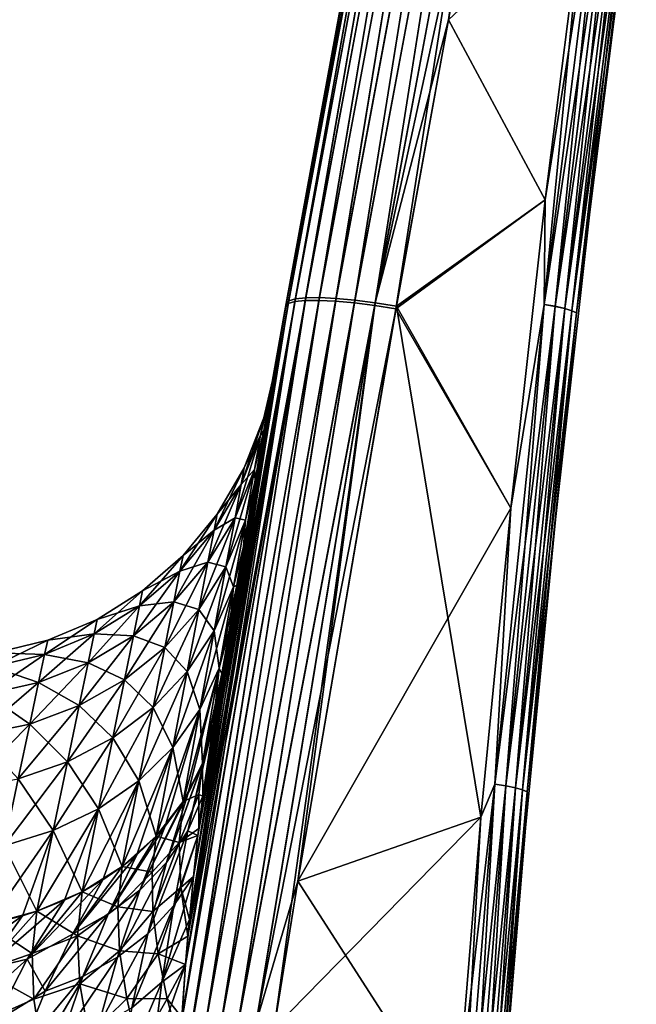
# Model space of a CAD drawing. Header units: metres. Extents: x 59 to 135, y -85 to 115.
# Tile 266 of 290: x 114 to 125, y 45 to 62. Entities that reach past the tile are written whole.
import ezdxf

# ---------------------------------------------------------------- set-up
doc = ezdxf.new("R2010")
doc.units = ezdxf.units.M
doc.layers.add('solid_20_404_502_XXX', color=7, linetype='CONTINUOUS')

msp = doc.modelspace()

# ---------------------------------------------------------------- linework, layer by layer
at = {"layer": 'solid_20_404_502_XXX'}
for points in [[(118.608147, 57.295547, 17.175657), (121.011337, 70.153641, 15.199235), (120.964027, 70.104607, 14.820533)], [(118.608147, 57.295547, 17.175657), (118.726189, 57.330795, 17.540867), (121.011337, 70.153641, 15.199235)], [(118.608147, 57.295547, 17.175657), (120.964027, 70.104607, 14.820533), (119.894852, 64.531418, 15.676853)], [(121.021393, 70.205002, -15.19134), (118.617317, 57.347038, -17.167742), (120.974075, 70.155968, -14.81264)], [(121.021393, 70.205002, -15.19134), (118.735359, 57.382278, -17.532949), (118.617317, 57.347038, -17.167742)], [(118.617317, 57.347038, -17.167742), (119.894852, 64.531387, -15.676859), (120.974075, 70.155968, -14.81264)], [(118.726189, 57.330795, 17.540867), (121.129562, 70.186684, 15.563921), (121.011337, 70.153641, 15.199235)], [(118.726189, 57.330795, 17.540867), (118.91124, 57.349857, 17.878428), (121.129562, 70.186684, 15.563921)], [(121.139618, 70.238037, -15.556025), (118.92041, 57.401329, -17.870508), (118.735359, 57.382278, -17.532949)], [(121.021393, 70.205002, -15.19134), (121.139618, 70.238037, -15.556025), (118.735359, 57.382278, -17.532949)], [(118.91124, 57.349857, 17.878428), (121.314316, 70.202477, 15.901089), (121.129562, 70.186684, 15.563921)], [(118.91124, 57.349857, 17.878428), (119.156433, 57.35202, 18.1758), (121.314316, 70.202477, 15.901089)], [(121.324371, 70.253815, -15.893191), (119.165596, 57.403477, -18.167881), (118.92041, 57.401329, -17.870508)], [(121.139618, 70.238037, -15.556025), (121.324371, 70.253815, -15.893191), (118.92041, 57.401329, -17.870508)], [(119.156433, 57.35202, 18.1758), (121.558754, 70.200424, 16.198259), (121.314316, 70.202477, 15.901089)], [(119.156433, 57.35202, 18.1758), (119.452652, 57.337212, 18.421944), (121.558754, 70.200424, 16.198259)], [(121.324371, 70.253815, -15.893191), (121.56881, 70.25174, -16.190361), (119.165596, 57.403477, -18.167881)], [(121.56881, 70.25174, -16.190361), (119.461823, 57.388645, -18.414024), (119.165596, 57.403477, -18.167881)], [(119.452652, 57.337212, 18.421944), (121.853836, 70.180603, 16.444431), (121.558754, 70.200424, 16.198259)], [(119.452652, 57.337212, 18.421944), (119.78891, 57.305973, 18.607716), (121.853836, 70.180603, 16.444431)], [(121.56881, 70.25174, -16.190361), (121.863884, 70.231903, -16.436533), (119.461823, 57.388645, -18.414024)], [(121.863884, 70.231903, -16.436533), (119.798073, 57.357384, -18.599796), (119.461823, 57.388645, -18.414024)], [(119.78891, 57.305973, 18.607716), (122.188629, 70.143753, 16.630491), (121.853836, 70.180603, 16.444431)], [(119.78891, 57.305973, 18.607716), (120.15271, 57.259468, 18.726213), (122.188629, 70.143753, 16.630491)], [(121.863884, 70.231903, -16.436533), (122.198669, 70.19503, -16.622595), (119.798073, 57.357384, -18.599796)], [(122.198669, 70.19503, -16.622595), (120.161865, 57.310852, -18.718298), (119.798073, 57.357384, -18.599796)], [(120.15271, 57.259468, 18.726213), (122.550751, 70.091232, 16.749556), (122.188629, 70.143753, 16.630491)], [(122.198669, 70.19503, -16.622595), (122.560783, 70.142487, -16.741659), (120.161865, 57.310852, -18.718298)], [(122.560783, 70.142487, -16.741659), (122.936867, 70.076485, -16.78928), (120.161865, 57.310852, -18.718298)], [(120.15271, 57.259468, 18.726213), (120.530594, 57.199665, 18.773005), (122.550751, 70.091232, 16.749556)], [(120.161865, 57.310852, -18.718298), (122.936867, 70.076485, -16.78928), (121.469971, 62.373547, -17.975948)], [(122.550751, 70.091232, 16.749556), (120.530594, 57.199665, 18.773005), (121.470047, 62.373947, 17.975885)], [(121.469971, 62.373547, -17.975948), (122.936867, 70.076485, -16.78928), (123.896416, 64.655411, -17.624416)], [(123.18235, 57.280136, 18.735859), (124.257561, 65.839478, 17.416582), (123.202103, 59.151096, 18.472378)], [(124.454063, 65.800987, 17.341108), (124.257561, 65.839478, 17.416582), (123.18235, 57.280136, 18.735859)], [(123.379662, 57.246025, 18.660389), (124.454063, 65.800987, 17.341108), (123.18235, 57.280136, 18.735859)], [(124.257629, 65.839996, -17.416502), (123.182396, 57.280579, -18.73579), (123.896416, 64.655411, -17.624416)], [(123.379715, 57.246468, -18.66032), (123.182396, 57.280579, -18.73579), (124.257629, 65.839996, -17.416502)], [(124.257561, 65.839478, 17.416582), (123.896713, 64.657646, 17.624073), (123.202103, 59.151096, 18.472378)], [(124.622406, 65.758698, 17.215948), (124.454063, 65.800987, 17.341108), (123.379662, 57.246025, 18.660389)], [(123.548897, 57.207458, 18.535236), (124.622406, 65.758698, 17.215948), (123.379662, 57.246025, 18.660389)], [(124.454132, 65.801514, -17.341028), (123.379715, 57.246468, -18.66032), (124.257629, 65.839996, -17.416502)], [(123.54895, 57.207901, -18.535168), (123.379715, 57.246468, -18.66032), (124.454132, 65.801514, -17.341028)], [(124.750534, 65.71563, 17.050058), (124.622406, 65.758698, 17.215948), (123.548897, 57.207458, 18.535236)], [(123.677948, 57.167198, 18.369358), (124.750534, 65.71563, 17.050058), (123.548897, 57.207458, 18.535236)], [(124.622475, 65.759224, -17.215868), (123.54895, 57.207901, -18.535168), (124.454132, 65.801514, -17.341028)], [(123.678001, 57.167637, -18.369289), (123.54895, 57.207901, -18.535168), (124.622475, 65.759224, -17.215868)], [(124.829285, 65.674866, 16.855309), (124.750534, 65.71563, 17.050058), (123.677948, 57.167198, 18.369358)], [(124.750603, 65.716148, -17.049978), (123.678001, 57.167637, -18.369289), (124.622475, 65.759224, -17.215868)], [(123.757637, 57.128563, -18.174551), (123.678001, 57.167637, -18.369289), (124.750603, 65.716148, -17.049978)], [(124.829353, 65.675385, -16.855227), (123.757637, 57.128563, -18.174551), (124.750603, 65.716148, -17.049978)], [(123.757584, 57.12812, 18.17462), (124.829285, 65.674866, 16.855309), (123.677948, 57.167198, 18.369358)], [(123.757584, 57.12812, 18.17462), (124.689636, 64.429665, 16.833454), (124.829285, 65.674866, 16.855309)], [(124.829353, 65.675385, -16.855227), (123.996475, 58.934631, -17.681744), (123.757637, 57.128563, -18.174551)], [(124.829353, 65.675385, -16.855227), (124.68956, 64.429085, -16.833544), (123.996475, 58.934631, -17.681744)], [(121.469971, 62.373547, -17.975948), (123.896416, 64.655411, -17.624416), (123.201843, 59.148922, -18.472713)], [(123.202103, 59.151096, 18.472378), (123.896713, 64.657646, 17.624073), (121.470047, 62.373947, 17.975885)], [(123.182396, 57.280579, -18.73579), (123.201843, 59.148922, -18.472713), (123.896416, 64.655411, -17.624416)], [(118.570663, 57.296898, -16.788395), (118.561493, 57.245399, 16.796309), (119.894852, 64.531418, 15.676853)], [(118.608147, 57.295547, 17.175657), (119.894852, 64.531418, 15.676853), (118.561493, 57.245399, 16.796309)], [(119.894852, 64.531387, -15.676859), (118.570663, 57.296898, -16.788395), (119.894852, 64.531418, 15.676853)], [(118.617317, 57.347038, -17.167742), (118.570663, 57.296898, -16.788395), (119.894852, 64.531387, -15.676859)], [(123.757584, 57.12812, 18.17462), (123.996529, 58.935112, 17.681669), (124.689636, 64.429665, 16.833454)], [(123.996475, 58.934631, -17.681744), (124.68956, 64.429085, -16.833544), (123.996529, 58.935112, 17.681669)], [(124.68956, 64.429085, -16.833544), (124.689636, 64.429665, 16.833454), (123.996529, 58.935112, 17.681669)], [(120.161865, 57.310852, -18.718298), (121.469971, 62.373547, -17.975948), (120.539734, 57.251015, -18.765093)], [(123.202103, 59.151096, 18.472378), (121.470047, 62.373947, 17.975885), (120.530594, 57.199665, 18.773005)], [(120.539734, 57.251015, -18.765093), (121.469971, 62.373547, -17.975948), (123.201843, 59.148922, -18.472713)], [(122.586754, 53.635052, 19.322145), (123.202103, 59.151096, 18.472378), (120.530594, 57.199665, 18.773005)], [(120.539734, 57.251015, -18.765093), (123.201843, 59.148922, -18.472713), (122.58654, 53.63303, -19.322458)], [(123.182396, 57.280579, -18.73579), (122.58654, 53.63303, -19.322458), (123.201843, 59.148922, -18.472713)], [(123.18235, 57.280136, 18.735859), (123.202103, 59.151096, 18.472378), (122.586754, 53.635052, 19.322145)], [(123.382484, 53.43071, -18.531406), (123.996475, 58.934631, -17.681744), (123.382523, 53.431072, 18.531351)], [(123.757637, 57.128563, -18.174551), (123.996475, 58.934631, -17.681744), (123.382484, 53.43071, -18.531406)], [(123.996475, 58.934631, -17.681744), (123.996529, 58.935112, 17.681669), (123.382523, 53.431072, 18.531351)], [(123.757584, 57.12812, 18.17462), (123.382523, 53.431072, 18.531351), (123.996529, 58.935112, 17.681669)], [(116.701622, 44.472935, 19.815069), (118.91124, 57.349857, 17.878428), (118.726189, 57.330795, 17.540867)], [(116.701622, 44.472935, 19.815069), (116.899574, 44.465153, 20.080698), (118.91124, 57.349857, 17.878428)], [(116.772461, 45.47464, 19.500235), (116.701622, 44.472935, 19.815069), (118.726189, 57.330795, 17.540867)], [(118.92041, 57.401329, -17.870508), (116.90271, 44.516682, -20.066996), (116.704971, 44.524364, -19.799292)], [(116.772118, 45.470142, -19.501684), (118.92041, 57.401329, -17.870508), (116.704971, 44.524364, -19.799292)], [(116.772118, 45.470142, -19.501684), (116.813019, 45.977814, -19.336048), (118.92041, 57.401329, -17.870508)], [(116.839058, 46.278969, 19.235777), (116.772461, 45.47464, 19.500235), (118.726189, 57.330795, 17.540867)], [(116.813019, 45.977814, -19.336048), (118.735359, 57.382278, -17.532949), (118.92041, 57.401329, -17.870508)], [(116.813019, 45.977814, -19.336048), (116.838707, 46.275036, -19.237097), (118.735359, 57.382278, -17.532949)], [(116.838707, 46.275036, -19.237097), (116.911713, 47.044216, -18.973902), (118.735359, 57.382278, -17.532949)], [(116.839058, 46.278969, 19.235777), (118.726189, 57.330795, 17.540867), (118.608147, 57.295547, 17.175657)], [(116.912041, 47.047462, 18.972767), (116.839058, 46.278969, 19.235777), (118.608147, 57.295547, 17.175657)], [(116.899574, 44.465153, 20.080698), (119.156433, 57.35202, 18.1758), (118.91124, 57.349857, 17.878428)], [(116.899574, 44.465153, 20.080698), (117.139664, 44.461639, 20.307945), (119.156433, 57.35202, 18.1758)], [(119.165596, 57.403477, -18.167881), (117.143135, 44.513386, -20.296125), (116.90271, 44.516682, -20.066996)], [(118.92041, 57.401329, -17.870508), (119.165596, 57.403477, -18.167881), (116.90271, 44.516682, -20.066996)], [(116.911713, 47.044216, -18.973902), (116.99147, 47.780464, -18.711824), (118.735359, 57.382278, -17.532949)], [(116.99176, 47.782978, 18.710915), (116.912041, 47.047462, 18.972767), (118.608147, 57.295547, 17.175657)], [(116.99147, 47.780464, -18.711824), (117.006409, 47.908211, -18.6653), (118.735359, 57.382278, -17.532949)], [(117.078392, 48.485615, 18.451061), (116.99176, 47.782978, 18.710915), (118.608147, 57.295547, 17.175657)], [(117.006409, 47.908211, -18.6653), (118.617317, 57.347038, -17.167742), (118.735359, 57.382278, -17.532949)], [(117.006409, 47.908211, -18.6653), (117.078163, 48.483879, -18.451708), (118.617317, 57.347038, -17.167742)], [(117.078163, 48.483879, -18.451708), (118.570663, 57.296898, -16.788395), (118.617317, 57.347038, -17.167742)], [(117.078163, 48.483879, -18.451708), (117.272385, 49.790428, -17.941832), (118.570663, 57.296898, -16.788395)], [(117.078392, 48.485615, 18.451061), (118.608147, 57.295547, 17.175657), (118.561493, 57.245399, 16.796309)], [(117.078392, 48.485615, 18.451061), (118.561493, 57.245399, 16.796309), (118.547615, 57.167404, 16.808292)], [(117.139664, 44.461639, 20.307945), (119.452652, 57.337212, 18.421944), (119.156433, 57.35202, 18.1758)], [(117.139664, 44.461639, 20.307945), (117.412926, 44.446365, 20.493393), (119.452652, 57.337212, 18.421944)], [(119.165596, 57.403477, -18.167881), (119.461823, 57.388645, -18.414024), (117.143135, 44.513386, -20.296125)], [(119.461823, 57.388645, -18.414024), (117.417183, 44.498211, -20.483168), (117.143135, 44.513386, -20.296125)], [(118.570663, 57.296898, -16.788395), (117.272385, 49.790428, -17.941832), (118.547607, 57.167385, -16.808296)], [(117.412926, 44.446365, 20.493393), (119.78891, 57.305973, 18.607716), (119.452652, 57.337212, 18.421944)], [(117.412926, 44.446365, 20.493393), (117.711899, 44.419746, 20.631969), (119.78891, 57.305973, 18.607716)], [(119.461823, 57.388645, -18.414024), (119.798073, 57.357384, -18.599796), (117.417183, 44.498211, -20.483168)], [(119.798073, 57.357384, -18.599796), (117.717285, 44.471577, -20.622967), (117.417183, 44.498211, -20.483168)], [(117.711899, 44.419746, 20.631969), (120.15271, 57.259468, 18.726213), (119.78891, 57.305973, 18.607716)], [(117.711899, 44.419746, 20.631969), (118.028412, 44.382507, 20.719889), (120.15271, 57.259468, 18.726213)], [(119.798073, 57.357384, -18.599796), (120.161865, 57.310852, -18.718298), (117.717285, 44.471577, -20.622967)], [(120.161865, 57.310852, -18.718298), (118.035172, 44.434216, -20.711666), (117.717285, 44.471577, -20.622967)], [(118.028412, 44.382507, 20.719889), (118.353859, 44.335918, 20.754713), (120.15271, 57.259468, 18.726213)], [(120.161865, 57.310852, -18.718298), (120.539734, 57.251015, -18.765093), (118.035172, 44.434216, -20.711666)], [(118.035172, 44.434216, -20.711666), (120.539734, 57.251015, -18.765093), (118.780136, 46.963535, -20.349918)], [(120.15271, 57.259468, 18.726213), (118.353859, 44.335918, 20.754713), (118.780174, 46.963776, 20.349882)], [(118.570663, 57.296898, -16.788395), (118.547607, 57.167385, -16.808296), (118.561493, 57.245399, 16.796309)], [(118.547607, 57.167385, -16.808296), (118.547615, 57.167404, 16.808292), (118.561493, 57.245399, 16.796309)], [(118.780136, 46.963535, -20.349918), (120.539734, 57.251015, -18.765093), (122.05069, 48.108967, -20.17346)], [(120.15271, 57.259468, 18.726213), (118.780174, 46.963776, 20.349882), (120.530594, 57.199665, 18.773005)], [(120.539734, 57.251015, -18.765093), (122.58654, 53.63303, -19.322458), (122.05069, 48.108967, -20.17346)], [(122.29892, 48.699337, 20.058432), (123.18235, 57.280136, 18.735859), (122.586754, 53.635052, 19.322145)], [(123.379662, 57.246025, 18.660389), (123.18235, 57.280136, 18.735859), (122.29892, 48.699337, 20.058432)], [(122.496941, 48.669621, 19.982965), (123.379662, 57.246025, 18.660389), (122.29892, 48.699337, 20.058432)], [(123.182396, 57.280579, -18.73579), (122.298943, 48.699585, -20.058393), (122.58654, 53.63303, -19.322458)], [(122.496964, 48.669868, -19.982927), (122.298943, 48.699585, -20.058393), (123.182396, 57.280579, -18.73579)], [(123.548897, 57.207458, 18.535236), (123.379662, 57.246025, 18.660389), (122.496941, 48.669621, 19.982965)], [(123.379715, 57.246468, -18.66032), (122.496964, 48.669868, -19.982927), (123.182396, 57.280579, -18.73579)], [(122.667015, 48.635056, -19.857782), (122.496964, 48.669868, -19.982927), (123.379715, 57.246468, -18.66032)], [(123.54895, 57.207901, -18.535168), (122.667015, 48.635056, -19.857782), (123.379715, 57.246468, -18.66032)], [(117.078392, 48.485615, 18.451061), (118.547615, 57.167404, 16.808292), (117.272385, 49.790424, 17.941832)], [(117.421249, 50.674206, 16.749014), (117.272385, 49.790424, 17.941832), (118.547615, 57.167404, 16.808292)], [(118.547607, 57.167385, -16.808296), (117.272385, 49.790428, -17.941832), (117.421387, 50.675037, -16.747831)], [(117.560684, 51.496361, 15.511523), (117.421249, 50.674206, 16.749014), (118.547615, 57.167404, 16.808292)], [(118.547607, 57.167385, -16.808296), (117.421387, 50.675037, -16.747831), (117.560905, 51.497639, -15.5095)], [(117.690163, 52.254967, 14.232276), (117.560684, 51.496361, 15.511523), (118.547615, 57.167404, 16.808292)], [(118.547607, 57.167385, -16.808296), (117.560905, 51.497639, -15.5095), (117.690407, 52.256382, -14.229745)], [(117.809021, 52.947361, 12.915363), (117.690163, 52.254967, 14.232276), (118.547615, 57.167404, 16.808292)], [(118.547607, 57.167385, -16.808296), (117.690407, 52.256382, -14.229745), (117.809258, 52.948704, -12.912639)], [(118.012733, 54.125275, 10.185686), (117.809021, 52.947361, 12.915363), (118.547615, 57.167404, 16.808292)], [(118.547607, 57.167385, -16.808296), (117.809258, 52.948704, -12.912639), (118.012932, 54.126408, -10.182642)], [(118.168526, 55.01881, 7.350806), (118.012733, 54.125275, 10.185686), (118.547615, 57.167404, 16.808292)], [(118.547607, 57.167385, -16.808296), (118.012932, 54.126408, -10.182642), (118.168671, 55.019634, -7.34764)], [(118.273796, 55.619068, 4.441445), (118.168526, 55.01881, 7.350806), (118.547615, 57.167404, 16.808292)], [(118.547607, 57.167385, -16.808296), (118.168671, 55.019634, -7.34764), (118.273888, 55.619568, -4.438206)], [(118.326889, 55.920715, 1.486398), (118.273796, 55.619068, 4.441445), (118.547615, 57.167404, 16.808292)], [(118.547607, 57.167385, -16.808296), (118.273888, 55.619568, -4.438206), (118.32692, 55.920883, -1.483125)], [(118.32692, 55.920883, -1.483125), (118.326889, 55.920715, 1.486398), (118.547615, 57.167404, 16.808292)], [(118.547607, 57.167385, -16.808296), (118.32692, 55.920883, -1.483125), (118.547615, 57.167404, 16.808292)], [(122.586754, 53.635052, 19.322145), (120.530594, 57.199665, 18.773005), (118.780174, 46.963776, 20.349882)], [(122.666992, 48.634804, 19.857821), (123.548897, 57.207458, 18.535236), (122.496941, 48.669621, 19.982965)], [(123.677948, 57.167198, 18.369358), (123.548897, 57.207458, 18.535236), (122.666992, 48.634804, 19.857821)], [(122.796913, 48.597385, 19.69195), (123.677948, 57.167198, 18.369358), (122.666992, 48.634804, 19.857821)], [(122.796936, 48.597633, -19.691912), (122.667015, 48.635056, -19.857782), (123.54895, 57.207901, -18.535168)], [(123.757584, 57.12812, 18.17462), (123.677948, 57.167198, 18.369358), (122.796913, 48.597385, 19.69195)], [(122.877396, 48.560032, 19.497223), (123.757584, 57.12812, 18.17462), (122.796913, 48.597385, 19.69195)], [(123.678001, 57.167637, -18.369289), (122.796936, 48.597633, -19.691912), (123.54895, 57.207901, -18.535168)], [(122.877419, 48.560284, -19.497185), (122.796936, 48.597633, -19.691912), (123.678001, 57.167637, -18.369289)], [(122.877396, 48.560032, 19.497223), (123.382523, 53.431072, 18.531351), (123.757584, 57.12812, 18.17462)], [(123.757637, 57.128563, -18.174551), (122.877419, 48.560284, -19.497185), (123.678001, 57.167637, -18.369289)], [(123.757637, 57.128563, -18.174551), (123.382484, 53.43071, -18.531406), (122.877419, 48.560284, -19.497185)], [(118.168243, 55.249382, -1.454391), (118.32692, 55.920883, -1.483125), (118.273888, 55.619568, -4.438206)], [(118.168251, 55.249409, 1.453946), (118.32692, 55.920883, -1.483125), (118.168243, 55.249382, -1.454391)], [(118.168251, 55.249409, 1.453946), (118.326889, 55.920715, 1.486398), (118.32692, 55.920883, -1.483125)], [(118.168251, 55.249409, 1.453946), (118.273796, 55.619068, 4.441445), (118.326889, 55.920715, 1.486398)], [(118.112564, 54.940445, -4.344873), (118.273888, 55.619568, -4.438206), (118.168671, 55.019634, -7.34764)], [(118.168243, 55.249382, -1.454391), (118.273888, 55.619568, -4.438206), (118.112564, 54.940445, -4.344873)], [(118.112579, 54.940517, 4.344435), (118.168526, 55.01881, 7.350806), (118.273796, 55.619068, 4.441445)], [(118.112579, 54.940517, 4.344435), (118.273796, 55.619068, 4.441445), (118.168251, 55.249409, 1.453946)], [(118.168251, 55.249409, 1.453946), (117.821548, 54.355343, 1.404812), (117.765991, 54.057171, 4.197669)], [(118.112579, 54.940517, 4.344435), (118.168251, 55.249409, 1.453946), (117.765991, 54.057171, 4.197669)], [(118.168251, 55.249409, 1.453946), (118.168243, 55.249382, -1.454391), (117.821548, 54.355343, 1.404812)], [(118.168243, 55.249382, -1.454391), (117.821548, 54.35532, -1.405237), (117.821548, 54.355343, 1.404812)], [(118.168243, 55.249382, -1.454391), (118.112564, 54.940445, -4.344873), (117.821548, 54.35532, -1.405237)], [(118.00235, 54.327225, -7.182201), (118.168671, 55.019634, -7.34764), (118.012932, 54.126408, -10.182642)], [(118.112564, 54.940445, -4.344873), (118.168671, 55.019634, -7.34764), (118.00235, 54.327225, -7.182201)], [(118.002373, 54.327339, 7.181771), (118.012733, 54.125275, 10.185686), (118.168526, 55.01881, 7.350806)], [(118.002373, 54.327339, 7.181771), (118.168526, 55.01881, 7.350806), (118.112579, 54.940517, 4.344435)], [(118.112579, 54.940517, 4.344435), (117.765991, 54.057171, 4.197669), (117.655998, 53.46524, 6.939329)], [(118.002373, 54.327339, 7.181771), (118.112579, 54.940517, 4.344435), (117.655998, 53.46524, 6.939329)], [(118.112564, 54.940445, -4.344873), (117.765976, 54.057102, -4.198089), (117.821548, 54.35532, -1.405237)], [(118.112564, 54.940445, -4.344873), (118.00235, 54.327225, -7.182201), (117.765976, 54.057102, -4.198089)], [(117.821548, 54.355343, 1.404812), (117.336464, 53.52803, 1.357856), (117.281059, 53.240379, 4.057467)], [(117.765991, 54.057171, 4.197669), (117.821548, 54.355343, 1.404812), (117.281059, 53.240379, 4.057467)], [(117.821548, 54.35532, -1.405237), (117.336456, 53.528008, -1.358264), (117.336464, 53.52803, 1.357856)], [(117.821548, 54.35532, -1.405237), (117.765976, 54.057102, -4.198089), (117.336456, 53.528008, -1.358264)], [(117.821548, 54.355343, 1.404812), (117.821548, 54.35532, -1.405237), (117.336464, 53.52803, 1.357856)], [(118.002373, 54.327339, 7.181771), (117.655998, 53.46524, 6.939329), (117.493805, 52.588268, 9.596927)], [(117.839874, 53.418949, 9.931845), (118.002373, 54.327339, 7.181771), (117.493805, 52.588268, 9.596927)], [(118.00235, 54.327225, -7.182201), (117.655983, 53.465134, -6.939741), (117.765976, 54.057102, -4.198089)], [(118.00235, 54.327225, -7.182201), (117.839844, 53.418789, -9.932261), (117.655983, 53.465134, -6.939741)], [(118.00235, 54.327225, -7.182201), (118.012932, 54.126408, -10.182642), (117.839844, 53.418789, -9.932261)], [(117.839874, 53.418949, 9.931845), (118.012733, 54.125275, 10.185686), (118.002373, 54.327339, 7.181771)], [(117.839874, 53.418949, 9.931845), (117.809021, 52.947361, 12.915363), (118.012733, 54.125275, 10.185686)], [(117.839844, 53.418789, -9.932261), (118.012932, 54.126408, -10.182642), (117.809258, 52.948704, -12.912639)], [(117.765991, 54.057171, 4.197669), (117.281059, 53.240379, 4.057467), (117.171371, 52.669285, 6.707911)], [(117.655998, 53.46524, 6.939329), (117.765991, 54.057171, 4.197669), (117.171371, 52.669285, 6.707911)], [(117.765976, 54.057102, -4.198089), (117.281044, 53.240311, -4.05787), (117.336456, 53.528008, -1.358264)], [(117.765976, 54.057102, -4.198089), (117.655983, 53.465134, -6.939741), (117.281044, 53.240311, -4.05787)], [(122.050842, 48.11068, 20.173197), (122.586754, 53.635052, 19.322145), (118.780174, 46.963776, 20.349882)], [(122.298943, 48.699585, -20.058393), (122.05069, 48.108967, -20.17346), (122.58654, 53.63303, -19.322458)], [(122.29892, 48.699337, 20.058432), (122.586754, 53.635052, 19.322145), (122.050842, 48.11068, 20.173197)], [(117.336464, 53.52803, 1.357856), (116.72541, 52.788651, 1.314281), (116.670204, 52.511059, 3.92742)], [(117.281059, 53.240379, 4.057467), (117.336464, 53.52803, 1.357856), (116.670204, 52.511059, 3.92742)], [(117.336456, 53.528008, -1.358264), (116.725403, 52.788628, -1.314674), (116.72541, 52.788651, 1.314281)], [(117.336456, 53.528008, -1.358264), (117.281044, 53.240311, -4.05787), (116.725403, 52.788628, -1.314674)], [(117.336464, 53.52803, 1.357856), (117.336456, 53.528008, -1.358264), (116.72541, 52.788651, 1.314281)], [(117.655998, 53.46524, 6.939329), (117.171371, 52.669285, 6.707911), (117.009605, 51.823063, 9.277601)], [(117.493805, 52.588268, 9.596927), (117.655998, 53.46524, 6.939329), (117.009605, 51.823063, 9.277601)], [(117.655983, 53.465134, -6.939741), (117.171356, 52.669182, -6.708305), (117.281044, 53.240311, -4.05787)], [(117.655983, 53.465134, -6.939741), (117.493782, 52.588116, -9.597325), (117.171356, 52.669182, -6.708305)], [(117.839874, 53.418949, 9.931845), (117.493805, 52.588268, 9.596927), (117.282616, 51.438869, 12.139426)], [(117.628311, 52.228489, 12.562461), (117.839874, 53.418949, 9.931845), (117.282616, 51.438869, 12.139426)], [(117.839844, 53.418789, -9.932261), (117.493782, 52.588116, -9.597325), (117.655983, 53.465134, -6.939741)], [(117.839844, 53.418789, -9.932261), (117.628281, 52.228291, -12.56284), (117.493782, 52.588116, -9.597325)], [(117.839844, 53.418789, -9.932261), (117.809258, 52.948704, -12.912639), (117.628281, 52.228291, -12.56284)], [(117.628311, 52.228489, 12.562461), (117.809021, 52.947361, 12.915363), (117.839874, 53.418949, 9.931845)], [(122.847725, 47.918427, -19.382359), (123.382484, 53.43071, -18.531406), (122.847748, 47.918694, 19.382318)], [(122.877419, 48.560284, -19.497185), (123.382484, 53.43071, -18.531406), (122.847725, 47.918427, -19.382359)], [(123.382484, 53.43071, -18.531406), (123.382523, 53.431072, 18.531351), (122.847748, 47.918694, 19.382318)], [(122.877396, 48.560032, 19.497223), (122.847748, 47.918694, 19.382318), (123.382523, 53.431072, 18.531351)], [(117.281059, 53.240379, 4.057467), (116.670204, 52.511059, 3.92742), (116.560898, 51.959858, 6.493441)], [(117.171371, 52.669285, 6.707911), (117.281059, 53.240379, 4.057467), (116.560898, 51.959858, 6.493441)], [(117.281044, 53.240311, -4.05787), (116.670189, 52.510994, -3.927808), (116.725403, 52.788628, -1.314674)], [(117.281044, 53.240311, -4.05787), (117.171356, 52.669182, -6.708305), (116.670189, 52.510994, -3.927808)], [(117.628281, 52.228291, -12.56284), (117.809258, 52.948704, -12.912639), (117.690407, 52.256382, -14.229745)], [(117.628311, 52.228489, 12.562461), (117.690163, 52.254967, 14.232276), (117.809021, 52.947361, 12.915363)], [(116.72541, 52.788651, 1.314281), (116.004044, 52.156147, 1.275204), (115.949066, 51.88789, 3.810858)], [(116.670204, 52.511059, 3.92742), (116.72541, 52.788651, 1.314281), (115.949066, 51.88789, 3.810858)], [(116.725403, 52.788628, -1.314674), (116.004036, 52.156124, -1.275585), (116.004044, 52.156147, 1.275204)], [(116.725403, 52.788628, -1.314674), (116.670189, 52.510994, -3.927808), (116.004036, 52.156124, -1.275585)], [(116.72541, 52.788651, 1.314281), (116.725403, 52.788628, -1.314674), (116.004044, 52.156147, 1.275204)], [(117.171371, 52.669285, 6.707911), (116.560898, 51.959858, 6.493441), (116.399666, 51.142925, 8.982046)], [(117.009605, 51.823063, 9.277601), (117.171371, 52.669285, 6.707911), (116.399666, 51.142925, 8.982046)], [(117.171356, 52.669182, -6.708305), (116.560875, 51.959759, -6.493821), (116.670189, 52.510994, -3.927808)], [(117.171356, 52.669182, -6.708305), (117.009575, 51.822914, -9.277984), (116.560875, 51.959759, -6.493821)], [(117.493782, 52.588116, -9.597325), (117.009575, 51.822914, -9.277984), (117.171356, 52.669182, -6.708305)], [(116.670204, 52.511059, 3.92742), (115.949066, 51.88789, 3.810858), (115.84021, 51.355129, 6.301413)], [(116.560898, 51.959858, 6.493441), (116.670204, 52.511059, 3.92742), (115.84021, 51.355129, 6.301413)], [(116.670189, 52.510994, -3.927808), (115.949051, 51.887829, -3.811234), (116.004036, 52.156124, -1.275585)], [(116.670189, 52.510994, -3.927808), (116.560875, 51.959759, -6.493821), (115.949051, 51.887829, -3.811234)], [(117.493805, 52.588268, 9.596927), (117.009605, 51.823063, 9.277601), (116.798927, 50.713737, 11.736688)], [(117.282616, 51.438869, 12.139426), (117.493805, 52.588268, 9.596927), (116.798927, 50.713737, 11.736688)], [(117.493782, 52.588116, -9.597325), (117.282578, 51.438679, -12.13979), (117.009575, 51.822914, -9.277984)], [(117.628281, 52.228291, -12.56284), (117.282578, 51.438679, -12.13979), (117.493782, 52.588116, -9.597325)], [(116.004044, 52.156147, 1.275204), (115.190826, 51.646709, 1.241624), (115.136116, 51.386829, 3.710766)], [(115.949066, 51.88789, 3.810858), (116.004044, 52.156147, 1.275204), (115.136116, 51.386829, 3.710766)], [(116.004044, 52.156147, 1.275204), (116.004036, 52.156124, -1.275585), (115.190826, 51.646709, 1.241624)], [(116.004036, 52.156124, -1.275585), (115.190826, 51.64669, -1.241997), (115.190826, 51.646709, 1.241624)], [(116.004036, 52.156124, -1.275585), (115.949051, 51.887829, -3.811234), (115.190826, 51.64669, -1.241997)], [(117.628311, 52.228489, 12.562461), (117.282616, 51.438869, 12.139426), (117.026482, 50.0331, 14.538157)], [(117.371773, 50.772678, 15.043895), (117.628311, 52.228489, 12.562461), (117.026482, 50.0331, 14.538157)], [(117.628281, 52.228291, -12.56284), (117.371742, 50.772511, -15.044148), (117.282578, 51.438679, -12.13979)], [(117.628281, 52.228291, -12.56284), (117.560905, 51.497639, -15.5095), (117.371742, 50.772511, -15.044148)], [(117.371773, 50.772678, 15.043895), (117.560684, 51.496361, 15.511523), (117.690163, 52.254967, 14.232276)], [(117.371773, 50.772678, 15.043895), (117.690163, 52.254967, 14.232276), (117.628311, 52.228489, 12.562461)], [(117.628281, 52.228291, -12.56284), (117.690407, 52.256382, -14.229745), (117.560905, 51.497639, -15.5095)], [(116.560898, 51.959858, 6.493441), (115.84021, 51.355129, 6.301413), (115.679611, 50.565277, 8.717831)], [(116.399666, 51.142925, 8.982046), (116.560898, 51.959858, 6.493441), (115.679611, 50.565277, 8.717831)], [(116.560875, 51.959759, -6.493821), (115.840187, 51.35503, -6.301782), (115.949051, 51.887829, -3.811234)], [(116.560875, 51.959759, -6.493821), (116.399635, 51.142784, -8.982415), (115.840187, 51.35503, -6.301782)], [(117.009575, 51.822914, -9.277984), (116.399635, 51.142784, -8.982415), (116.560875, 51.959759, -6.493821)], [(115.949066, 51.88789, 3.810858), (115.136116, 51.386829, 3.710766), (115.027763, 50.870579, 6.136745)], [(115.84021, 51.355129, 6.301413), (115.949066, 51.88789, 3.810858), (115.027763, 50.870579, 6.136745)], [(115.949051, 51.887829, -3.811234), (115.136108, 51.386772, -3.711133), (115.190826, 51.64669, -1.241997)], [(115.949051, 51.887829, -3.811234), (115.840187, 51.35503, -6.301782), (115.136108, 51.386772, -3.711133)], [(117.009605, 51.823063, 9.277601), (116.399666, 51.142925, 8.982046), (116.189644, 50.071667, 11.364557)], [(116.798927, 50.713737, 11.736688), (117.009605, 51.823063, 9.277601), (116.189644, 50.071667, 11.364557)], [(117.009575, 51.822914, -9.277984), (116.798897, 50.713558, -11.737036), (116.399635, 51.142784, -8.982415)], [(117.282578, 51.438679, -12.13979), (116.798897, 50.713558, -11.737036), (117.009575, 51.822914, -9.277984)], [(115.190826, 51.646709, 1.241624), (114.306602, 51.273396, 1.214403), (114.252174, 51.020714, 3.629707)], [(115.136116, 51.386829, 3.710766), (115.190826, 51.646709, 1.241624), (114.252174, 51.020714, 3.629707)], [(115.190826, 51.64669, -1.241997), (114.306595, 51.273373, -1.21477), (114.306602, 51.273396, 1.214403)], [(115.190826, 51.64669, -1.241997), (115.136108, 51.386772, -3.711133), (114.306595, 51.273373, -1.21477)], [(115.190826, 51.646709, 1.241624), (115.190826, 51.64669, -1.241997), (114.306602, 51.273396, 1.214403)], [(117.282616, 51.438869, 12.139426), (116.798927, 50.713737, 11.736688), (116.543373, 49.356647, 14.057549)], [(117.026482, 50.0331, 14.538157), (117.282616, 51.438869, 12.139426), (116.543373, 49.356647, 14.057549)], [(117.282578, 51.438679, -12.13979), (117.026459, 50.03294, -14.538398), (116.798897, 50.713558, -11.737036)], [(117.371742, 50.772511, -15.044148), (117.026459, 50.03294, -14.538398), (117.282578, 51.438679, -12.13979)], [(117.371742, 50.772511, -15.044148), (117.560905, 51.497639, -15.5095), (117.421387, 50.675037, -16.747831)], [(117.371773, 50.772678, 15.043895), (117.421249, 50.674206, 16.749014), (117.560684, 51.496361, 15.511523)], [(114.306602, 51.273396, 1.214403), (113.374001, 51.045753, 1.194237), (113.319878, 50.798916, 3.569758)], [(114.252174, 51.020714, 3.629707), (114.306602, 51.273396, 1.214403), (113.319878, 50.798916, 3.569758)], [(114.306602, 51.273396, 1.214403), (114.306595, 51.273373, -1.21477), (113.374001, 51.045753, 1.194237)], [(114.306595, 51.273373, -1.21477), (113.374001, 51.045734, -1.194601), (113.374001, 51.045753, 1.194237)], [(114.306595, 51.273373, -1.21477), (114.252167, 51.020653, -3.630069), (113.374001, 51.045734, -1.194601)], [(115.136116, 51.386829, 3.710766), (114.252174, 51.020714, 3.629707), (114.144379, 50.518627, 6.003654)], [(115.027763, 50.870579, 6.136745), (115.136116, 51.386829, 3.710766), (114.144379, 50.518627, 6.003654)], [(115.136108, 51.386772, -3.711133), (114.252167, 51.020653, -3.630069), (114.306595, 51.273373, -1.21477)], [(115.136108, 51.386772, -3.711133), (115.027748, 50.870487, -6.137105), (114.252167, 51.020653, -3.630069)], [(115.84021, 51.355129, 6.301413), (115.027763, 50.870579, 6.136745), (114.867882, 50.104916, 8.491721)], [(115.679611, 50.565277, 8.717831), (115.84021, 51.355129, 6.301413), (114.867882, 50.104916, 8.491721)], [(115.840187, 51.35503, -6.301782), (115.027748, 50.870487, -6.137105), (115.136108, 51.386772, -3.711133)], [(115.840187, 51.35503, -6.301782), (115.679581, 50.56514, -8.718188), (115.027748, 50.870487, -6.137105)], [(116.399635, 51.142784, -8.982415), (115.679581, 50.56514, -8.718188), (115.840187, 51.35503, -6.301782)], [(116.399666, 51.142925, 8.982046), (115.679611, 50.565277, 8.717831), (115.47036, 49.529102, 11.032566)], [(116.189644, 50.071667, 11.364557), (116.399666, 51.142925, 8.982046), (115.47036, 49.529102, 11.032566)], [(116.399635, 51.142784, -8.982415), (116.189613, 50.071495, -11.364892), (115.679581, 50.56514, -8.718188)], [(116.798897, 50.713558, -11.737036), (116.189613, 50.071495, -11.364892), (116.399635, 51.142784, -8.982415)], [(114.252174, 51.020714, 3.629707), (113.319878, 50.798916, 3.569758), (113.212662, 50.308277, 5.905548)], [(114.144379, 50.518627, 6.003654), (114.252174, 51.020714, 3.629707), (113.212662, 50.308277, 5.905548)], [(114.252167, 51.020653, -3.630069), (113.31987, 50.798859, -3.570118), (113.374001, 51.045734, -1.194601)], [(114.252167, 51.020653, -3.630069), (114.144356, 50.518532, -6.004009), (113.31987, 50.798859, -3.570118)], [(115.027748, 50.870487, -6.137105), (114.144356, 50.518532, -6.004009), (114.252167, 51.020653, -3.630069)], [(114.144356, 50.518532, -6.004009), (113.212639, 50.308186, -5.905901), (113.31987, 50.798859, -3.570118)], [(115.027763, 50.870579, 6.136745), (114.144379, 50.518627, 6.003654), (113.985268, 49.773624, 8.309509)], [(114.867882, 50.104916, 8.491721), (115.027763, 50.870579, 6.136745), (113.985268, 49.773624, 8.309509)], [(115.027748, 50.870487, -6.137105), (114.867851, 50.104782, -8.492071), (114.144356, 50.518532, -6.004009)], [(115.679581, 50.56514, -8.718188), (114.867851, 50.104782, -8.492071), (115.027748, 50.870487, -6.137105)], [(117.371773, 50.772678, 15.043895), (117.026482, 50.0331, 14.538157), (116.730141, 48.389858, 16.767242)], [(116.810501, 48.52182, 16.881781), (117.371773, 50.772678, 15.043895), (116.730141, 48.389858, 16.767242)], [(116.810501, 48.52182, 16.881781), (117.074997, 49.071175, 17.349348), (117.371773, 50.772678, 15.043895)], [(117.371742, 50.772511, -15.044148), (117.074997, 49.071178, -17.349342), (117.026459, 50.03294, -14.538398)], [(117.074997, 49.071175, 17.349348), (117.421249, 50.674206, 16.749014), (117.371773, 50.772678, 15.043895)], [(117.371742, 50.772511, -15.044148), (117.272385, 49.790428, -17.941832), (117.074997, 49.071178, -17.349342)], [(117.371742, 50.772511, -15.044148), (117.421387, 50.675037, -16.747831), (117.272385, 49.790428, -17.941832)], [(115.679611, 50.565277, 8.717831), (114.867882, 50.104916, 8.491721), (114.6595, 49.099937, 10.749216)], [(115.47036, 49.529102, 11.032566), (115.679611, 50.565277, 8.717831), (114.6595, 49.099937, 10.749216)], [(115.679581, 50.56514, -8.718188), (115.470329, 49.528934, -11.032891), (114.867851, 50.104782, -8.492071)], [(116.189613, 50.071495, -11.364892), (115.470329, 49.528934, -11.032891), (115.679581, 50.56514, -8.718188)], [(116.798927, 50.713737, 11.736688), (116.189644, 50.071667, 11.364557), (115.934814, 48.760647, 13.614382)], [(116.543373, 49.356647, 14.057549), (116.798927, 50.713737, 11.736688), (115.934814, 48.760647, 13.614382)], [(116.798897, 50.713558, -11.737036), (116.54335, 49.356499, -14.05778), (116.189613, 50.071495, -11.364892)], [(117.026459, 50.03294, -14.538398), (116.54335, 49.356499, -14.05778), (116.798897, 50.713558, -11.737036)], [(117.10157, 49.14209, 17.408701), (117.421249, 50.674206, 16.749014), (117.074997, 49.071175, 17.349348)], [(117.10157, 49.14209, 17.408701), (117.272385, 49.790424, 17.941832), (117.421249, 50.674206, 16.749014)], [(114.144379, 50.518627, 6.003654), (113.212662, 50.308277, 5.905548), (113.054367, 49.579891, 8.175859)], [(113.985268, 49.773624, 8.309509), (114.144379, 50.518627, 6.003654), (113.054367, 49.579891, 8.175859)], [(114.144356, 50.518532, -6.004009), (113.985237, 49.773491, -8.309854), (113.212639, 50.308186, -5.905901)], [(114.867851, 50.104782, -8.492071), (113.985237, 49.773491, -8.309854), (114.144356, 50.518532, -6.004009)], [(113.985237, 49.773491, -8.309854), (113.054337, 49.579762, -8.176203), (113.212639, 50.308186, -5.905901)], [(114.867882, 50.104916, 8.491721), (113.985268, 49.773624, 8.309509), (113.777832, 48.795158, 10.521765)], [(114.6595, 49.099937, 10.749216), (114.867882, 50.104916, 8.491721), (113.777832, 48.795158, 10.521765)], [(114.867851, 50.104782, -8.492071), (114.65947, 49.099773, -10.749535), (113.985237, 49.773491, -8.309854)], [(115.470329, 49.528934, -11.032891), (114.65947, 49.099773, -10.749535), (114.867851, 50.104782, -8.492071)], [(116.189644, 50.071667, 11.364557), (115.47036, 49.529102, 11.032566), (115.216385, 48.260353, 13.220003)], [(115.934814, 48.760647, 13.614382), (116.189644, 50.071667, 11.364557), (115.216385, 48.260353, 13.220003)], [(116.189613, 50.071495, -11.364892), (115.934784, 48.760498, -13.614604), (115.470329, 49.528934, -11.032891)], [(116.54335, 49.356499, -14.05778), (115.934784, 48.760498, -13.614604), (116.189613, 50.071495, -11.364892)], [(117.026482, 50.0331, 14.538157), (116.543373, 49.356647, 14.057549), (116.247627, 47.769848, 16.215219)], [(116.406212, 47.948494, 16.37686), (117.026482, 50.0331, 14.538157), (116.247627, 47.769848, 16.215219)], [(116.406212, 47.948494, 16.37686), (116.730141, 48.389858, 16.767242), (117.026482, 50.0331, 14.538157)], [(117.026459, 50.03294, -14.538398), (116.730141, 48.389866, -16.767235), (116.54335, 49.356499, -14.05778)], [(117.074997, 49.071178, -17.349342), (116.730141, 48.389866, -16.767235), (117.026459, 50.03294, -14.538398)], [(113.985268, 49.773624, 8.309509), (113.054367, 49.579891, 8.175859), (112.847931, 48.622578, 10.356036)], [(113.777832, 48.795158, 10.521765), (113.985268, 49.773624, 8.309509), (112.847931, 48.622578, 10.356036)], [(113.985237, 49.773491, -8.309854), (113.777794, 48.794998, -10.522079), (113.054337, 49.579762, -8.176203)], [(114.65947, 49.099773, -10.749535), (113.777794, 48.794998, -10.522079), (113.985237, 49.773491, -8.309854)], [(116.811531, 47.861786, 17.912115), (117.078392, 48.485615, 18.451061), (117.272385, 49.790424, 17.941832)], [(116.811531, 47.861786, 17.912115), (117.272385, 49.790424, 17.941832), (117.10157, 49.14209, 17.408701)], [(117.074997, 49.071178, -17.349342), (117.272385, 49.790428, -17.941832), (117.078163, 48.483879, -18.451708)], [(115.47036, 49.529102, 11.032566), (114.6595, 49.099937, 10.749216), (114.406494, 47.868584, 12.884513)], [(115.216385, 48.260353, 13.220003), (115.47036, 49.529102, 11.032566), (114.406494, 47.868584, 12.884513)], [(115.470329, 49.528934, -11.032891), (115.216362, 48.260212, -13.220219), (114.65947, 49.099773, -10.749535)], [(115.934784, 48.760498, -13.614604), (115.216362, 48.260212, -13.220219), (115.470329, 49.528934, -11.032891)], [(116.543373, 49.356647, 14.057549), (115.934814, 48.760647, 13.614382), (115.639816, 47.227016, 15.707413)], [(115.897102, 47.433998, 15.904414), (116.543373, 49.356647, 14.057549), (115.639816, 47.227016, 15.707413)], [(115.897102, 47.433998, 15.904414), (116.247627, 47.769848, 16.215219), (116.543373, 49.356647, 14.057549)], [(116.54335, 49.356499, -14.05778), (116.247627, 47.769855, -16.21521), (115.934784, 48.760498, -13.614604)], [(116.730141, 48.389866, -16.767235), (116.247627, 47.769855, -16.21521), (116.54335, 49.356499, -14.05778)], [(116.432755, 47.297176, 17.387049), (117.10157, 49.14209, 17.408701), (117.074997, 49.071175, 17.349348)], [(116.811531, 47.861786, 17.912115), (117.10157, 49.14209, 17.408701), (116.432755, 47.297176, 17.387049)], [(114.6595, 49.099937, 10.749216), (113.777832, 48.795158, 10.521765), (113.525871, 47.595371, 12.616505)], [(114.406494, 47.868584, 12.884513), (114.6595, 49.099937, 10.749216), (113.525871, 47.595371, 12.616505)], [(114.65947, 49.099773, -10.749535), (114.406464, 47.868446, -12.884725), (113.777794, 48.794998, -10.522079)], [(115.216362, 48.260212, -13.220219), (114.406464, 47.868446, -12.884725), (114.65947, 49.099773, -10.749535)], [(116.432755, 47.297176, 17.387049), (117.074997, 49.071175, 17.349348), (116.810501, 48.52182, 16.881781)], [(117.01078, 48.511143, -17.999323), (116.730141, 48.389866, -16.767235), (117.074997, 49.071178, -17.349342)], [(117.01078, 48.511143, -17.999323), (117.074997, 49.071178, -17.349342), (117.078163, 48.483879, -18.451708)], [(114.406464, 47.868446, -12.884725), (113.525841, 47.595238, -12.616714), (113.777794, 48.794998, -10.522079)], [(115.934814, 48.760647, 13.614382), (115.216385, 48.260353, 13.220003), (114.922272, 46.775272, 15.256829)], [(115.293739, 46.989021, 15.474251), (115.934814, 48.760647, 13.614382), (114.922272, 46.775272, 15.256829)], [(115.934784, 48.760498, -13.614604), (115.639816, 47.227028, -15.707402), (115.216362, 48.260212, -13.220219)], [(115.293739, 46.989021, 15.474251), (115.639816, 47.227016, 15.707413), (115.934814, 48.760647, 13.614382)], [(116.247627, 47.769855, -16.21521), (115.639816, 47.227028, -15.707402), (115.934784, 48.760498, -13.614604)], [(122.29892, 48.699337, 20.058432), (122.050842, 48.11068, 20.173197), (121.59446, 42.579441, 21.025305)], [(121.607666, 40.101086, 21.383686), (122.29892, 48.699337, 20.058432), (121.59446, 42.579441, 21.025305)], [(122.496941, 48.669621, 19.982965), (122.29892, 48.699337, 20.058432), (121.607666, 40.101086, 21.383686)], [(121.806305, 40.075787, 21.308224), (122.496941, 48.669621, 19.982965), (121.607666, 40.101086, 21.383686)], [(122.298943, 48.699585, -20.058393), (121.607674, 40.101154, -21.383675), (122.05069, 48.108967, -20.17346)], [(121.806313, 40.075855, -21.308212), (121.607674, 40.101154, -21.383675), (122.298943, 48.699585, -20.058393)], [(122.666992, 48.634804, 19.857821), (122.496941, 48.669621, 19.982965), (121.806305, 40.075787, 21.308224)], [(121.977089, 40.04475, 21.183084), (122.666992, 48.634804, 19.857821), (121.806305, 40.075787, 21.308224)], [(122.496964, 48.669868, -19.982927), (121.806313, 40.075855, -21.308212), (122.298943, 48.699585, -20.058393)], [(121.977097, 40.044823, -21.183073), (121.806313, 40.075855, -21.308212), (122.496964, 48.669868, -19.982927)], [(122.796913, 48.597385, 19.69195), (122.666992, 48.634804, 19.857821), (121.977089, 40.04475, 21.183084)], [(122.667015, 48.635056, -19.857782), (121.977097, 40.044823, -21.183073), (122.496964, 48.669868, -19.982927)], [(122.107819, 40.010269, -21.01721), (121.977097, 40.044823, -21.183073), (122.667015, 48.635056, -19.857782)], [(122.796936, 48.597633, -19.691912), (122.107819, 40.010269, -21.01721), (122.667015, 48.635056, -19.857782)], [(115.956398, 46.80312, 16.891878), (116.810501, 48.52182, 16.881781), (116.730141, 48.389858, 16.767242)], [(116.432755, 47.297176, 17.387049), (116.810501, 48.52182, 16.881781), (115.956398, 46.80312, 16.891878)], [(117.01078, 48.511143, -17.999323), (117.006409, 47.908211, -18.6653), (116.65625, 47.657116, -17.611931)], [(117.01078, 48.511143, -17.999323), (116.65625, 47.657116, -17.611931), (116.730141, 48.389866, -16.767235)], [(116.811531, 47.861786, 17.912115), (116.99176, 47.782978, 18.710915), (117.078392, 48.485615, 18.451061)], [(117.01078, 48.511143, -17.999323), (117.078163, 48.483879, -18.451708), (117.006409, 47.908211, -18.6653)], [(122.107811, 40.010201, 21.01722), (122.796913, 48.597385, 19.69195), (121.977089, 40.04475, 21.183084)], [(122.877396, 48.560032, 19.497223), (122.796913, 48.597385, 19.69195), (122.107811, 40.010201, 21.01722)], [(122.189102, 39.974606, 20.8225), (122.877396, 48.560032, 19.497223), (122.107811, 40.010201, 21.01722)], [(122.18911, 39.974678, -20.822489), (122.107819, 40.010269, -21.01721), (122.796936, 48.597633, -19.691912)], [(122.189102, 39.974606, 20.8225), (122.847748, 47.918694, 19.382318), (122.877396, 48.560032, 19.497223)], [(122.877419, 48.560284, -19.497185), (122.18911, 39.974678, -20.822489), (122.796936, 48.597633, -19.691912)], [(122.877419, 48.560284, -19.497185), (122.392296, 42.398952, -20.234423), (122.18911, 39.974678, -20.822489)], [(122.877419, 48.560284, -19.497185), (122.847725, 47.918427, -19.382359), (122.392296, 42.398952, -20.234423)], [(115.216385, 48.260353, 13.220003), (114.406494, 47.868584, 12.884513), (114.11338, 46.426182, 14.875009)], [(114.608643, 46.622787, 15.095296), (115.216385, 48.260353, 13.220003), (114.11338, 46.426182, 14.875009)], [(115.216362, 48.260212, -13.220219), (114.922272, 46.77528, -15.256819), (114.406464, 47.868446, -12.884725)], [(114.608643, 46.622787, 15.095296), (114.922272, 46.775272, 15.256829), (115.216385, 48.260353, 13.220003)], [(115.639816, 47.227028, -15.707402), (114.922272, 46.77528, -15.256819), (115.216362, 48.260212, -13.220219)], [(115.956398, 46.80312, 16.891878), (116.730141, 48.389858, 16.767242), (116.406212, 47.948494, 16.37686)], [(116.65625, 47.657116, -17.611931), (116.247627, 47.769855, -16.21521), (116.730141, 48.389866, -16.767235)], [(122.050842, 48.11068, 20.173197), (118.780174, 46.963776, 20.349882), (118.353859, 44.335918, 20.754713)], [(121.59446, 42.579441, 21.025305), (122.050842, 48.11068, 20.173197), (118.353859, 44.335918, 20.754713)], [(118.780136, 46.963535, -20.349918), (122.05069, 48.108967, -20.17346), (121.594368, 42.578175, -21.025501)], [(121.607674, 40.101154, -21.383675), (121.594368, 42.578175, -21.025501), (122.05069, 48.108967, -20.17346)], [(115.390007, 46.372498, 16.441174), (116.406212, 47.948494, 16.37686), (116.247627, 47.769848, 16.215219)], [(115.956398, 46.80312, 16.891878), (116.406212, 47.948494, 16.37686), (115.390007, 46.372498, 16.441174)], [(116.65625, 47.657116, -17.611931), (117.006409, 47.908211, -18.6653), (116.99147, 47.780464, -18.711824)], [(122.189102, 39.974606, 20.8225), (122.392311, 42.399132, 20.234394), (122.847748, 47.918694, 19.382318)], [(122.392296, 42.398952, -20.234423), (122.847725, 47.918427, -19.382359), (122.392311, 42.399132, 20.234394)], [(122.847725, 47.918427, -19.382359), (122.847748, 47.918694, 19.382318), (122.392311, 42.399132, 20.234394)], [(114.406494, 47.868584, 12.884513), (113.525871, 47.595371, 12.616505), (113.233841, 46.188683, 14.571729)], [(113.856026, 46.342903, 14.775414), (114.406494, 47.868584, 12.884513), (113.233841, 46.188683, 14.571729)], [(114.406464, 47.868446, -12.884725), (114.11338, 46.426189, -14.875), (113.525841, 47.595238, -12.616714)], [(113.856026, 46.342903, 14.775414), (114.11338, 46.426182, 14.875009), (114.406494, 47.868584, 12.884513)], [(114.922272, 46.77528, -15.256819), (114.11338, 46.426189, -14.875), (114.406464, 47.868446, -12.884725)], [(115.390007, 46.372498, 16.441174), (116.247627, 47.769848, 16.215219), (115.897102, 47.433998, 15.904414)], [(116.174049, 47.124069, -16.964848), (115.639816, 47.227028, -15.707402), (116.247627, 47.769855, -16.21521)], [(116.811531, 47.861786, 17.912115), (116.432755, 47.297176, 17.387049), (116.09964, 46.02002, 17.911642)], [(116.561569, 46.530651, 18.417015), (116.811531, 47.861786, 17.912115), (116.09964, 46.02002, 17.911642)], [(116.65625, 47.657116, -17.611931), (116.174049, 47.124069, -16.964848), (116.247627, 47.769855, -16.21521)], [(116.561569, 46.530651, 18.417015), (116.99176, 47.782978, 18.710915), (116.811531, 47.861786, 17.912115)], [(116.561569, 46.530651, 18.417015), (116.912041, 47.047462, 18.972767), (116.99176, 47.782978, 18.710915)], [(116.65625, 47.657116, -17.611931), (116.99147, 47.780464, -18.711824), (116.686768, 46.850441, -18.475283)], [(116.686768, 46.850441, -18.475283), (116.99147, 47.780464, -18.711824), (116.911713, 47.044216, -18.973902)], [(114.11338, 46.426189, -14.875), (113.233841, 46.18869, -14.571722), (113.525841, 47.595238, -12.616714)], [(116.65625, 47.657116, -17.611931), (116.187294, 46.421146, -17.726532), (116.174049, 47.124069, -16.964848)], [(116.65625, 47.657116, -17.611931), (116.686768, 46.850441, -18.475283), (116.187294, 46.421146, -17.726532)], [(114.747734, 46.017323, 16.039476), (115.897102, 47.433998, 15.904414), (115.639816, 47.227016, 15.707413)], [(115.390007, 46.372498, 16.441174), (115.897102, 47.433998, 15.904414), (114.747734, 46.017323, 16.039476)], [(114.747734, 46.017323, 16.039476), (115.639816, 47.227016, 15.707413), (115.293739, 46.989021, 15.474251)], [(115.560448, 46.505074, -16.546005), (114.922272, 46.77528, -15.256819), (115.639816, 47.227028, -15.707402)], [(116.432755, 47.297176, 17.387049), (115.956398, 46.80312, 16.891878), (115.555855, 45.605064, 17.440216)], [(116.09964, 46.02002, 17.911642), (116.432755, 47.297176, 17.387049), (115.555855, 45.605064, 17.440216)], [(116.174049, 47.124069, -16.964848), (115.560448, 46.505074, -16.546005), (115.639816, 47.227028, -15.707402)], [(116.174049, 47.124069, -16.964848), (116.187294, 46.421146, -17.726532), (115.560448, 46.505074, -16.546005)], [(116.348579, 45.158543, 18.916914), (116.839058, 46.278969, 19.235777), (116.912041, 47.047462, 18.972767)], [(116.348579, 45.158543, 18.916914), (116.912041, 47.047462, 18.972767), (116.561569, 46.530651, 18.417015)], [(116.686768, 46.850441, -18.475283), (116.911713, 47.044216, -18.973902), (116.838707, 46.275036, -19.237097)], [(113.941673, 45.56953, 15.812), (115.293739, 46.989021, 15.474251), (114.922272, 46.775272, 15.256829)], [(114.747734, 46.017323, 16.039476), (115.293739, 46.989021, 15.474251), (113.941673, 45.56953, 15.812)], [(116.686768, 46.850441, -18.475283), (116.280106, 45.664547, -18.486135), (116.187294, 46.421146, -17.726532)], [(116.686768, 46.850441, -18.475283), (116.813019, 45.977814, -19.336048), (116.280106, 45.664547, -18.486135)], [(116.686768, 46.850441, -18.475283), (116.838707, 46.275036, -19.237097), (116.813019, 45.977814, -19.336048)], [(118.035172, 44.434216, -20.711666), (118.780136, 46.963535, -20.349918), (118.362114, 44.387398, -20.746782)], [(118.362114, 44.387398, -20.746782), (118.780136, 46.963535, -20.349918), (121.594368, 42.578175, -21.025501)], [(113.941673, 45.56953, 15.812), (114.922272, 46.775272, 15.256829), (114.608643, 46.622787, 15.095296)], [(114.837784, 45.98613, -16.175453), (114.11338, 46.426189, -14.875), (114.922272, 46.77528, -15.256819)], [(115.560448, 46.505074, -16.546005), (114.837784, 45.98613, -16.175453), (114.922272, 46.77528, -15.256819)], [(115.956398, 46.80312, 16.891878), (115.390007, 46.372498, 16.441174), (114.937187, 45.258652, 17.020939)], [(115.555855, 45.605064, 17.440216), (115.956398, 46.80312, 16.891878), (114.937187, 45.258652, 17.020939)], [(113.18145, 45.388916, 15.536387), (114.608643, 46.622787, 15.095296), (114.11338, 46.426182, 14.875009)], [(113.941673, 45.56953, 15.812), (114.608643, 46.622787, 15.095296), (113.18145, 45.388916, 15.536387)], [(115.560448, 46.505074, -16.546005), (115.590561, 45.716465, -17.389368), (114.837784, 45.98613, -16.175453)], [(116.187294, 46.421146, -17.726532), (115.590561, 45.716465, -17.389368), (115.560448, 46.505074, -16.546005)], [(116.561569, 46.530651, 18.417015), (116.09964, 46.02002, 17.911642), (115.810577, 44.699387, 18.446184)], [(116.348579, 45.158543, 18.916914), (116.561569, 46.530651, 18.417015), (115.810577, 44.699387, 18.446184)], [(112.413315, 45.332695, 15.2897), (113.856026, 46.342903, 14.775414), (113.233841, 46.188683, 14.571729)], [(113.18145, 45.388916, 15.536387), (113.856026, 46.342903, 14.775414), (112.413315, 45.332695, 15.2897)], [(113.18145, 45.388916, 15.536387), (114.11338, 46.426182, 14.875009), (113.856026, 46.342903, 14.775414)], [(114.026085, 45.669189, -15.764192), (113.233841, 46.18869, -14.571722), (114.11338, 46.426189, -14.875)], [(114.837784, 45.98613, -16.175453), (114.026085, 45.669189, -15.764192), (114.11338, 46.426189, -14.875)], [(115.390007, 46.372498, 16.441174), (114.747734, 46.017323, 16.039476), (114.260307, 44.994621, 16.652761)], [(114.937187, 45.258652, 17.020939), (115.390007, 46.372498, 16.441174), (114.260307, 44.994621, 16.652761)], [(116.187294, 46.421146, -17.726532), (116.280106, 45.664547, -18.486135), (115.590561, 45.716465, -17.389368)], [(114.026085, 45.669189, -15.764192), (113.140793, 45.358334, -15.550377), (113.233841, 46.18869, -14.571722)], [(116.348579, 45.158543, 18.916914), (116.772461, 45.47464, 19.500235), (116.839058, 46.278969, 19.235777)], [(114.260307, 44.994621, 16.652761), (114.747734, 46.017323, 16.039476), (113.941673, 45.56953, 15.812)], [(114.837784, 45.98613, -16.175453), (114.057877, 44.85128, -16.636312), (114.026085, 45.669189, -15.764192)], [(114.837784, 45.98613, -16.175453), (114.882858, 45.124409, -17.086699), (114.057877, 44.85128, -16.636312)], [(115.590561, 45.716465, -17.389368), (114.882858, 45.124409, -17.086699), (114.837784, 45.98613, -16.175453)], [(116.09964, 46.02002, 17.911642), (115.555855, 45.605064, 17.440216), (115.205811, 44.362232, 18.010389)], [(115.810577, 44.699387, 18.446184), (116.09964, 46.02002, 17.911642), (115.205811, 44.362232, 18.010389)], [(116.280106, 45.664547, -18.486135), (116.813019, 45.977814, -19.336048), (116.772118, 45.470142, -19.501684)], [(114.026085, 45.669189, -15.764192), (114.057877, 44.85128, -16.636312), (113.140793, 45.358334, -15.550377)], [(115.590561, 45.716465, -17.389368), (115.718422, 44.866272, -18.22068), (114.882858, 45.124409, -17.086699)], [(116.280106, 45.664547, -18.486135), (115.718422, 44.866272, -18.22068), (115.590561, 45.716465, -17.389368)], [(116.280106, 45.664547, -18.486135), (116.444489, 44.857906, -19.232483), (115.718422, 44.866272, -18.22068)], [(116.280106, 45.664547, -18.486135), (116.772118, 45.470142, -19.501684), (116.444489, 44.857906, -19.232483)], [(113.941673, 45.56953, 15.812), (113.18145, 45.388916, 15.536387), (112.598396, 44.370369, 16.360369)], [(113.362823, 44.448578, 16.594316), (113.941673, 45.56953, 15.812), (112.598396, 44.370369, 16.360369)], [(114.260307, 44.994621, 16.652761), (113.941673, 45.56953, 15.812), (113.362823, 44.448578, 16.594316)], [(115.555855, 45.605064, 17.440216), (114.937187, 45.258652, 17.020939), (114.540947, 44.099289, 17.630831)], [(115.205811, 44.362232, 18.010389), (115.555855, 45.605064, 17.440216), (114.540947, 44.099289, 17.630831)], [(116.169258, 43.753208, 19.407084), (116.701622, 44.472935, 19.815069), (116.772461, 45.47464, 19.500235)], [(116.169258, 43.753208, 19.407084), (116.772461, 45.47464, 19.500235), (116.348579, 45.158543, 18.916914)], [(116.444489, 44.857906, -19.232483), (116.772118, 45.470142, -19.501684), (116.704971, 44.524364, -19.799292)], [(114.057877, 44.85128, -16.636312), (113.184456, 44.463909, -16.494827), (113.140793, 45.358334, -15.550377)], [(114.937187, 45.258652, 17.020939), (114.260307, 44.994621, 16.652761), (113.834114, 43.926674, 17.300734)], [(114.540947, 44.099289, 17.630831), (114.937187, 45.258652, 17.020939), (113.834114, 43.926674, 17.300734)], [(114.882858, 45.124409, -17.086699), (114.192924, 43.978695, -17.47846), (114.057877, 44.85128, -16.636312)], [(114.882858, 45.124409, -17.086699), (115.040756, 44.196934, -17.972801), (114.192924, 43.978695, -17.47846)], [(115.718422, 44.866272, -18.22068), (115.040756, 44.196934, -17.972801), (114.882858, 45.124409, -17.086699)], [(116.348579, 45.158543, 18.916914), (115.810577, 44.699387, 18.446184), (115.563759, 43.342606, 18.983183)], [(116.169258, 43.753208, 19.407084), (116.348579, 45.158543, 18.916914), (115.563759, 43.342606, 18.983183)], [(113.834114, 43.926674, 17.300734), (114.260307, 44.994621, 16.652761), (113.362823, 44.448578, 16.594316)], [(114.057877, 44.85128, -16.636312), (114.192924, 43.978695, -17.47846), (113.184456, 44.463909, -16.494827)], [(115.718422, 44.866272, -18.22068), (115.93206, 43.959625, -19.027124), (115.040756, 44.196934, -17.972801)], [(116.444489, 44.857906, -19.232483), (115.93206, 43.959625, -19.027124), (115.718422, 44.866272, -18.22068)], [(116.444489, 44.857906, -19.232483), (116.672935, 44.011875, -19.954729), (115.93206, 43.959625, -19.027124)], [(116.444489, 44.857906, -19.232483), (116.704971, 44.524364, -19.799292), (116.672935, 44.011875, -19.954729)]]:
    msp.add_3dface(points, dxfattribs=at)

doc.saveas('drawing.dxf')
